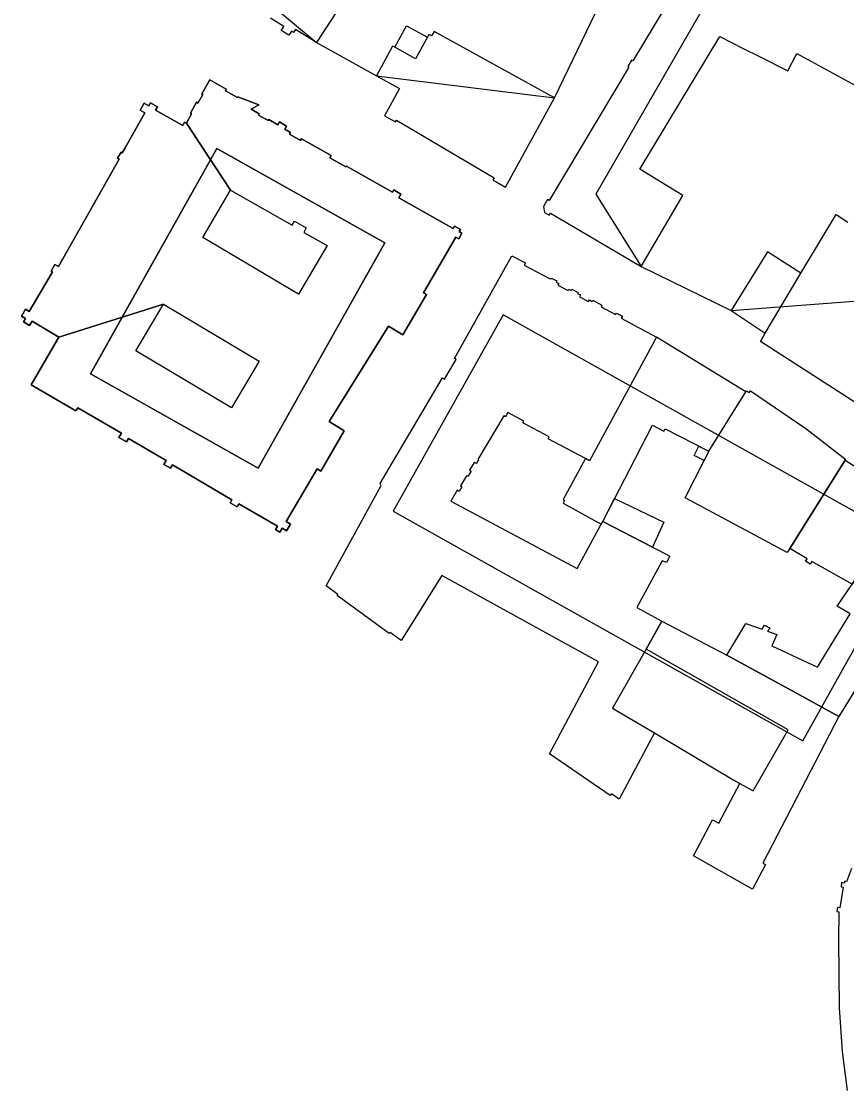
# Model space of a CAD drawing. Extents: x -293619 to -291580, y 30940 to 32770.
# Drawn here: x -291647.565 to -291644.024, y 30968.789 to 30973.374 of the extents above; entities that cross this region are included whole.
import ezdxf

# ---------------------------------------------------------------- set-up
doc = ezdxf.new("R2010")
doc.units = 0
doc.layers.add('RAMKA_I_OPISY', color=7, linetype='Continuous')

msp = doc.modelspace()

# ---------------------------------------------------------------- linework, layer by layer
at = {"layer": 'RAMKA_I_OPISY'}
for p, q in [((-291646.8575, 30972.9379), (-291646.7538, 30972.7803)), ((-291646.7538, 30972.7803), (-291646.7266, 30972.8288)), ((-291647.1328, 30972.106), (-291646.7538, 30972.7803))]:
    msp.add_line(p, q, dxfattribs=at)
for points in [[(-291645.2775, 30973.0469), (-291645.0813, 30973.4516), (-291644.6177, 30974.6927), (-291645.4345, 30975.4047), (-291645.6399, 30975.5342), (-291646.9005, 30974.8742), (-291646.7739, 30974.7919), (-291646.9215, 30974.632), (-291647.11, 30973.9613), (-291646.2989, 30973.2836), (-291646.0422, 30973.1408)], [(-291644.9058, 30972.3235), (-291644.5198, 30972.1337), (-291643.4674, 30972.2146), (-291642.9135, 30973.0667), (-291643.8721, 30974.1886), (-291644.1916, 30974.2099), (-291645.1005, 30972.6335)], [(-291645.4885, 30972.6625), (-291645.2775, 30973.0469), (-291645.7944, 30973.3307), (-291645.805, 30973.3117), (-291645.8169, 30973.3182), (-291645.8233, 30973.3064), (-291645.8742, 30973.2141), (-291645.963, 30973.2628), (-291645.9724, 30973.2679), (-291646.0422, 30973.1408), (-291645.9424, 30973.0861), (-291646.0068, 30972.9687), (-291645.9602, 30972.9433), (-291645.9564, 30972.9503), (-291645.5374, 30972.7028), (-291645.5423, 30972.6944)], [(-291645.8233, 30973.3064), (-291645.8742, 30973.2141), (-291645.963, 30973.2628), (-291645.9123, 30973.3552)], [(-291646.7266, 30972.8288), (-291647.2693, 30971.8632), (-291646.549, 30971.4584), (-291646.0063, 30972.424)], [(-291644.849, 30970.3226), (-291645.0007, 30970.0383), (-291645.0337, 30970.0621), (-291645.0394, 30970.0542), (-291645.2994, 30970.2338), (-291645.0885, 30970.6279), (-291645.7616, 30970.9979), (-291645.9359, 30970.7189), (-291645.9832, 30970.7535), (-291645.9867, 30970.7486), (-291646.2107, 30970.9117), (-291646.2075, 30970.9161), (-291646.2581, 30970.9531), (-291646.0211, 30971.3841), (-291646.026, 30971.3924), (-291645.987, 30971.4579), (-291645.7579, 30971.845), (-291645.7495, 30971.8399), (-291645.6995, 30971.9243), (-291645.7065, 30971.9286), (-291645.4614, 30972.369), (-291645.4027, 30972.3381), (-291645.4073, 30972.3292), (-291645.2996, 30972.2716), (-291645.2875, 30972.2719), (-291645.2672, 30972.261), (-291645.27, 30972.2555), (-291645.2592, 30972.2498), (-291645.2629, 30972.2429), (-291645.2197, 30972.2199), (-291645.2169, 30972.2252), (-291645.2068, 30972.2197), (-291645.2036, 30972.2259), (-291645.1764, 30972.2115), (-291645.1785, 30972.2075), (-291645.1661, 30972.2009), (-291645.1703, 30972.1931), (-291645.1322, 30972.1728), (-291645.1283, 30972.1802), (-291645.1156, 30972.1735), (-291645.1132, 30972.1779), (-291645.0746, 30972.1574), (-291645.0781, 30972.1507), (-291645.0156, 30972.1174), (-291645.0124, 30972.1234), (-291644.9867, 30972.1098), (-291644.9913, 30972.1014), (-291644.8395, 30972.0206), (-291645.1281, 30971.4898), (-291645.1452, 30971.4993), (-291645.3056, 30971.5844), (-291645.3013, 30971.5925), (-291645.4139, 30971.6522), (-291645.4097, 30971.6601), (-291645.4786, 30971.6967), (-291645.4885, 30971.678), (-291645.4958, 30971.6819), (-291645.6072, 30971.495), (-291645.6045, 30971.4934), (-291645.6138, 30971.4778), (-291645.6228, 30971.4831), (-291645.6429, 30971.4496), (-291645.6359, 30971.4454), (-291645.6499, 30971.4218), (-291645.6556, 30971.4252), (-291645.6813, 30971.382), (-291645.6753, 30971.3785), (-291645.6873, 30971.3584), (-291645.6956, 30971.3634), (-291645.7228, 30971.3169), (-291645.1812, 30971.0278), (-291645.0776, 30971.2185), (-291645.0711, 30971.2301), (-291644.8574, 30971.1195), (-291644.8314, 30971.106), (-291644.7832, 30971.0813), (-291644.7971, 30971.0537), (-291644.8165, 30971.0614), (-291644.9245, 30970.8603), (-291644.8173, 30970.8014), (-291644.8844, 30970.6826), (-291645.0291, 30970.4291)], [(-291644.3733, 30972.0374), (-291644.2211, 30972.2951), (-291644.3637, 30972.3865), (-291644.5198, 30972.1337)], [(-291645.9703, 30971.2738), (-291644.2125, 30970.2894), (-291643.7408, 30971.1318), (-291645.4986, 30972.1162)], [(-291644.4562, 30971.7855), (-291644.8395, 30972.0206), (-291645.1281, 30971.4898), (-291645.1452, 30971.4993), (-291645.2409, 30971.3232), (-291645.2347, 30971.3197), (-291645.2412, 30971.3075), (-291645.0776, 30971.2185), (-291645.0711, 30971.2301), (-291644.8569, 30971.6424), (-291644.809, 30971.6163), (-291644.8033, 30971.6269), (-291644.6155, 30971.5309)], [(-291644.0304, 30971.4923), (-291644.268, 30971.114), (-291644.2793, 30971.096), (-291644.7167, 30971.3313), (-291644.6356, 30971.4913), (-291644.6155, 30971.5309), (-291644.4562, 30971.7855), (-291644.4538, 30971.7893), (-291644.4424, 30971.782), (-291644.4375, 30971.7895), (-291644.1991, 30971.6282), (-291644.0282, 30971.4955)], [(-291644.6586, 30971.553), (-291644.6155, 30971.5309), (-291644.6356, 30971.4913), (-291644.6788, 30971.5132)], [(-291644.0304, 30971.4923), (-291643.9271, 30971.4273), (-291643.92, 30971.4384), (-291643.761, 30971.3429), (-291644.0009, 30970.9602), (-291644.174, 30971.0582), (-291644.1809, 30971.0467), (-291644.201, 30971.0588), (-291644.1943, 30971.07), (-291644.268, 30971.114)], [(-291643.761, 30971.3429), (-291643.7299, 30971.3272), (-291643.7418, 30971.3034), (-291643.5548, 30971.2088), (-291644.0572, 30970.394), (-291644.2271, 30970.4865), (-291644.5387, 30970.6556), (-291644.4567, 30970.7919), (-291644.3864, 30970.7676), (-291644.3761, 30970.7856), (-291644.353, 30970.772), (-291644.3634, 30970.7594), (-291644.3236, 30970.7456), (-291644.3447, 30970.6965), (-291644.1486, 30970.6042), (-291644.0094, 30970.8329), (-291644.065, 30970.8668), (-291644.0009, 30970.9602)], [(-291644.8574, 30971.1195), (-291645.0711, 30971.2301), (-291645.0198, 30971.3288), (-291644.8086, 30971.226)], [(-291644.0572, 30970.394), (-291644.3845, 30969.7645), (-291644.3723, 30969.758), (-291644.4281, 30969.6528), (-291644.6807, 30969.7964), (-291644.5993, 30969.9496), (-291644.5725, 30969.9358), (-291644.4832, 30970.1058), (-291644.4437, 30970.0845), (-291644.4255, 30970.0747), (-291644.2745, 30970.3365), (-291644.8844, 30970.6826), (-291644.8173, 30970.8014), (-291644.5387, 30970.6556), (-291644.2271, 30970.4865)], [(-291644.8844, 30970.6826), (-291645.0291, 30970.4291), (-291644.849, 30970.3226), (-291644.5089, 30970.1197), (-291644.4832, 30970.1058), (-291644.4437, 30970.0845), (-291644.4255, 30970.0747), (-291644.2745, 30970.3365)]]:
    msp.add_lwpolyline(points, close=True, dxfattribs=at)
for points in [[(-291646.1309, 30973.543), (-291646.2989, 30973.2836), (-291646.3893, 30973.3393), (-291646.3971, 30973.3266), (-291646.4068, 30973.3323), (-291646.4177, 30973.315), (-291646.4501, 30973.335), (-291646.4393, 30973.3528), (-291646.4961, 30973.3877)], [(-291644.8041, 30973.4318), (-291644.942, 30973.2049), (-291644.9469, 30973.2081), (-291644.9637, 30973.1808), (-291644.9585, 30973.1775), (-291645.3013, 30972.6057), (-291645.3083, 30972.6097), (-291645.3256, 30972.5808), (-291645.3202, 30972.5548), (-291645.3002, 30972.5429), (-291645.2945, 30972.5521), (-291644.9058, 30972.3235), (-291644.7274, 30972.627), (-291644.9118, 30972.7409), (-291644.5684, 30973.3093), (-291644.468, 30973.2585), (-291644.3988, 30973.2236), (-291644.2766, 30973.1619), (-291644.2387, 30973.2368), (-291643.9858, 30973.0996), (-291643.8226, 30973.3642), (-291643.7888, 30973.4221)], [(-291645.7008, 30972.4491), (-291645.8404, 30972.2097), (-291645.8277, 30972.2023), (-291645.928, 30972.0303), (-291645.9905, 30972.0668), (-291646.2445, 30971.6586), (-291646.1799, 30971.6183), (-291646.2805, 30971.446), (-291646.2967, 30971.4555), (-291646.4293, 30971.2288), (-291646.4109, 30971.2182), (-291646.4277, 30971.1898), (-291646.4463, 30971.2009), (-291646.4561, 30971.1844), (-291646.4745, 30971.1952), (-291646.4664, 30971.209), (-291646.6319, 30971.3059), (-291646.6398, 30971.2926), (-291646.6695, 30971.3099), (-291646.6622, 30971.3229), (-291646.9173, 30971.4722), (-291646.9257, 30971.4579), (-291646.9535, 30971.4744), (-291646.9441, 30971.4909), (-291647.1061, 30971.5856), (-291647.115, 30971.5707), (-291647.147, 30971.5894), (-291647.1361, 30971.6078), (-291647.3236, 30971.7173), (-291647.3315, 30971.7035), (-291647.5241, 30971.8161), (-291647.4045, 30972.0206), (-291646.956, 30972.1616), (-291646.5455, 30971.9177), (-291646.6643, 30971.7176), (-291647.0748, 30971.9615), (-291646.956, 30972.1616), (-291647.4045, 30972.0206), (-291647.5197, 30972.0879), (-291647.5303, 30972.0698), (-291647.5565, 30972.0852), (-291647.5484, 30972.0993), (-291647.5654, 30972.1093), (-291647.5479, 30972.1393), (-291647.5314, 30972.1296), (-291647.4475, 30972.2727), (-291647.4316, 30972.3), (-291647.4378, 30972.3036), (-291647.4213, 30972.3319), (-291647.4067, 30972.3234), (-291647.146, 30972.7835), (-291647.1528, 30972.7874), (-291647.1379, 30972.8136), (-291647.133, 30972.8109), (-291647.1207, 30972.8324), (-291647.0358, 30972.9825), (-291647.0555, 30972.9936), (-291647.039, 30973.0228), (-291647.019, 30973.0114), (-291647.0114, 30973.0247), (-291646.9809, 30973.0077), (-291646.9893, 30972.9931), (-291646.8732, 30972.9273), (-291646.8648, 30972.9419), (-291646.8575, 30972.9379), (-291646.6678, 30972.6496), (-291646.4034, 30972.5002), (-291646.3937, 30972.5174), (-291646.3427, 30972.4886), (-291646.3537, 30972.4692), (-291646.2534, 30972.4125), (-291646.3763, 30972.2044), (-291646.7874, 30972.4471), (-291646.6678, 30972.6496), (-291646.8575, 30972.9379), (-291646.8348, 30972.9779), (-291646.8402, 30972.9809), (-291646.814, 30973.0274), (-291646.8077, 30973.0239), (-291646.7866, 30973.0612), (-291646.7912, 30973.0639), (-291646.7574, 30973.1234), (-291646.686, 30973.0831), (-291646.6901, 30973.0764), (-291646.6384, 30973.0472), (-291646.6362, 30973.0507), (-291646.5468, 30973.016), (-291646.5794, 30972.9977), (-291646.5453, 30972.9782), (-291646.5486, 30972.9722), (-291646.5064, 30972.9484), (-291646.504, 30972.9527), (-291646.4647, 30972.9303), (-291646.4577, 30972.9427), (-291646.4277, 30972.9254), (-291646.4355, 30972.9119), (-291646.4112, 30972.8981), (-291646.4152, 30972.8908), (-291646.3673, 30972.8637), (-291646.3636, 30972.8702), (-291646.2364, 30972.7983)], [(-291646.2364, 30972.7983), (-291646.3636, 30972.8702), (-291646.3673, 30972.8637), (-291646.4152, 30972.8908), (-291646.4112, 30972.8981), (-291646.4355, 30972.9119), (-291646.4277, 30972.9254), (-291646.4577, 30972.9427), (-291646.4647, 30972.9303), (-291646.504, 30972.9527), (-291646.5064, 30972.9484), (-291646.5486, 30972.9722), (-291646.5453, 30972.9782), (-291646.5794, 30972.9977), (-291646.5468, 30973.016), (-291646.6362, 30973.0507), (-291646.6384, 30973.0472), (-291646.6901, 30973.0764), (-291646.686, 30973.0831), (-291646.7574, 30973.1234), (-291646.7912, 30973.0639), (-291646.7866, 30973.0612), (-291646.8077, 30973.0239), (-291646.814, 30973.0274), (-291646.8402, 30972.9809), (-291646.8348, 30972.9779), (-291646.8575, 30972.9379)], [(-291646.7538, 30972.7803), (-291646.8575, 30972.9379), (-291646.8648, 30972.9419), (-291646.8732, 30972.9273), (-291646.9893, 30972.9931), (-291646.9809, 30973.0077), (-291647.0114, 30973.0247), (-291647.019, 30973.0114), (-291647.039, 30973.0228), (-291647.0555, 30972.9936), (-291647.0358, 30972.9825), (-291647.1207, 30972.8324), (-291647.133, 30972.8109), (-291647.1379, 30972.8136), (-291647.1528, 30972.7874), (-291647.146, 30972.7835), (-291647.4067, 30972.3234), (-291647.4213, 30972.3319), (-291647.4378, 30972.3036), (-291647.4316, 30972.3), (-291647.4475, 30972.2727), (-291647.5314, 30972.1296), (-291647.5479, 30972.1393), (-291647.5654, 30972.1093), (-291647.5484, 30972.0993), (-291647.5565, 30972.0852), (-291647.5303, 30972.0698), (-291647.5197, 30972.0879), (-291647.4045, 30972.0206), (-291647.1328, 30972.106)], [(-291646.7266, 30972.8288), (-291646.0063, 30972.424), (-291646.549, 30971.4584), (-291647.2693, 30971.8632), (-291647.1328, 30972.106)], [(-291646.2364, 30972.7983), (-291646.2416, 30972.7894), (-291646.1729, 30972.7504), (-291646.1707, 30972.7539), (-291645.9727, 30972.6417), (-291645.9673, 30972.6511), (-291645.9367, 30972.6338), (-291645.9462, 30972.6173), (-291645.713, 30972.4853), (-291645.7065, 30972.4961), (-291645.6816, 30972.4821), (-291645.6867, 30972.4731), (-291645.6748, 30972.4664), (-291645.6886, 30972.4423), (-291645.7008, 30972.4491)], [(-291645.7008, 30972.4491), (-291645.6886, 30972.4423), (-291645.6748, 30972.4664), (-291645.6867, 30972.4731), (-291645.6816, 30972.4821), (-291645.7065, 30972.4961), (-291645.713, 30972.4853), (-291645.9462, 30972.6173), (-291645.9367, 30972.6338), (-291645.9673, 30972.6511), (-291645.9727, 30972.6417), (-291646.1707, 30972.7539), (-291646.1729, 30972.7504), (-291646.2416, 30972.7894), (-291646.2364, 30972.7983)], [(-291643.4537, 30971.397), (-291644.3942, 30972.0019), (-291644.3733, 30972.0374), (-291644.2211, 30972.2951), (-291644.0696, 30972.5464), (-291644.019, 30972.5134)], [(-291647.1328, 30972.106), (-291647.4045, 30972.0206), (-291647.5241, 30971.8161), (-291647.3315, 30971.7035), (-291647.3236, 30971.7173), (-291647.1361, 30971.6078), (-291647.147, 30971.5894), (-291647.115, 30971.5707), (-291647.1061, 30971.5856), (-291646.9441, 30971.4909), (-291646.9535, 30971.4744), (-291646.9257, 30971.4579), (-291646.9173, 30971.4722), (-291646.6622, 30971.3229), (-291646.6695, 30971.3099), (-291646.6398, 30971.2926), (-291646.6319, 30971.3059), (-291646.4664, 30971.209), (-291646.4745, 30971.1952), (-291646.4561, 30971.1844), (-291646.4463, 30971.2009), (-291646.4277, 30971.1898), (-291646.4109, 30971.2182), (-291646.4293, 30971.2288), (-291646.2967, 30971.4555), (-291646.2805, 30971.446), (-291646.1799, 30971.6183), (-291646.2445, 30971.6586), (-291645.9905, 30972.0668), (-291645.928, 30972.0303), (-291645.8277, 30972.2023), (-291645.8404, 30972.2097), (-291645.7008, 30972.4491)], [(-291644.0028, 30969.7412), (-291644.0247, 30969.6839), (-291644.0323, 30969.6866), (-291644.0355, 30969.6782), (-291644.0464, 30969.6809), (-291644.0477, 30969.6625), (-291644.0393, 30969.6617), (-291644.0532, 30969.5733), (-291644.0637, 30969.5749), (-291644.0664, 30969.557), (-291644.0583, 30969.5557), (-291644.0588, 30969.4345), (-291644.0558, 30969.1439), (-291644.0439, 30968.9562), (-291644.022, 30968.789)]]:
    msp.add_lwpolyline(points, dxfattribs=at)

doc.saveas('drawing.dxf')
